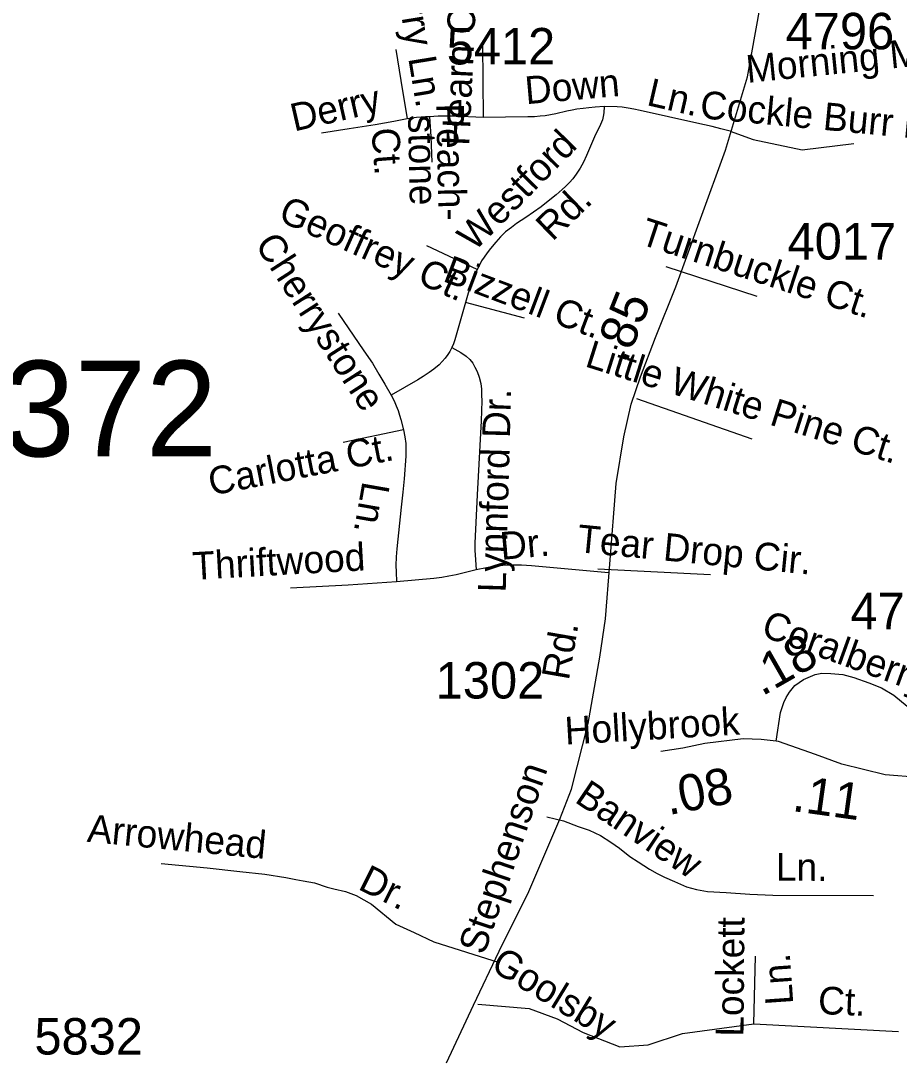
# Model space of a CAD drawing. Extents: x 2001466 to 2224147, y 644118 to 847247.
# Drawn here: x 2055357 to 2058369, y 703016 to 706570 of the extents above; entities that cross this region are included whole.
import ezdxf

# ---------------------------------------------------------------- set-up
doc = ezdxf.new("R2010")
doc.units = 0
for name, color, linetype in [('Exist Road Non-System Type 51', 7, 'Continuous'), ('Exist Road Non-System Type 51 Label', 7, 'Continuous'), ('Exist Road Secondary Mileage Hundredths English Label', 7, 'Continuous'), ('Exist Road Secondary Structure Pipe Number Label', 7, 'Continuous'), ('Exist Road Secondary Type 51 Attributed', 7, 'Continuous'), ('Exist Road Secondary Type 51 Label', 7, 'Continuous'), ('Exist Road Secondary Type 51 Number Label', 7, 'Continuous')]:
    doc.layers.add(name, color=color, linetype=linetype)

msp = doc.modelspace()

# ---------------------------------------------------------------- linework, layer by layer
at = {"layer": 'Exist Road Non-System Type 51'}
for p, q in [((2056940.6, 706489.8), (2056942, 706238.3)), ((2056921.7, 705716.9), (2056748.9, 705798.2)), ((2057569.1, 705727.3), (2057880.9, 705625.2)), ((2057084.3, 705549.9), (2056882, 705604)), ((2057467.9, 705274.9), (2057863, 705136.6)), ((2056668.9, 705167.3), (2056462.8, 705123.4)), ((2057335, 704691.1), (2057721.5, 704670.7))]:
    msp.add_line(p, q, dxfattribs=at)
for points in [[(2056643.3, 706471), (2056660.1, 706365), (2056681.6, 706233.5)], [(2057357.1, 706275.8), (2057355.8, 706254.2), (2057354.2, 706241.5), (2057351.1, 706229.8), (2057344.8, 706214.2), (2057324.1, 706171.5), (2057297, 706107.9), (2057286.3, 706085.1), (2057274.8, 706064.5), (2057261.7, 706044.3), (2057249.4, 706028.1), (2057238.7, 706014.8), (2057224.8, 706001.2), (2057213.5, 705991.3), (2057192.8, 705973.3), (2057171.1, 705955.6), (2057140.9, 705931.7), (2057088.7, 705894.9), (2057056.5, 705874.3), (2057039, 705861.4), (2057019.1, 705846), (2057002.3, 705828.7), (2056985.7, 705810.7), (2056967.1, 705788.7), (2056956, 705774.3), (2056945.7, 705759.2), (2056937.1, 705746.3), (2056929.5, 705731.6), (2056921.7, 705716.9)], [(2057357.1, 706275.8), (2057326.7, 706274.2), (2057304.6, 706271.8), (2057284.9, 706269.5), (2057263.6, 706266.5), (2057247.2, 706263.5), (2057229.7, 706259.4), (2057191.6, 706250.4), (2057154.7, 706244.5), (2057138.1, 706242.4), (2057118, 706240.7), (2057096, 706240.1), (2056942, 706238.3)], [(2057788.9, 706191.1), (2057756.7, 706199.9), (2057727.4, 706207.5), (2057674.9, 706219.2), (2057481.1, 706262.2), (2057459, 706266.8), (2057439.1, 706270.8), (2057418.8, 706273.5), (2057402.2, 706274.8), (2057357.1, 706275.8)], [(2056681.6, 706233.5), (2056636.1, 706224.8), (2056571.7, 706213.6), (2056483.1, 706199.2), (2056388.4, 706184.9)], [(2056758.5, 706241.1), (2056744.2, 706240.3), (2056713.8, 706237.7), (2056681.6, 706233.5)], [(2056942, 706238.3), (2056840.3, 706242.3), (2056787.8, 706242.8), (2056758.5, 706241.1)], [(2056758.5, 706241.1), (2056763, 706172.9), (2056766.7, 706084.9)], [(2057788.9, 706191.1), (2057868.2, 706163.1), (2058036.3, 706127.1), (2058212.7, 706149)], [(2056921.7, 705716.9), (2056914.8, 705702.2), (2056907.8, 705686.4), (2056900, 705665.1), (2056890.8, 705635.6), (2056882, 705604)], [(2056882, 705604), (2056849.8, 705492.2), (2056845.3, 705476), (2056840.7, 705462.4), (2056835.4, 705449.5)], [(2056444.8, 705567.1), (2056533.6, 705438.6), (2056562.5, 705395.6), (2056584.6, 705358.7), (2056604.9, 705323.8), (2056627.3, 705286.2)], [(2056835.4, 705449.5), (2056828, 705436.3), (2056821.1, 705426), (2056811.8, 705413.1), (2056801.6, 705401.7), (2056791.1, 705390.6), (2056773.1, 705375.6), (2056756.9, 705363.8), (2056736.8, 705350.6), (2056717.9, 705338.8), (2056627.3, 705286.2)], [(2056835.4, 705449.5), (2056866.2, 705431.9), (2056883.8, 705419.4), (2056896.3, 705408.3), (2056907, 705395.4), (2056914.4, 705382.2), (2056921.7, 705367.8), (2056929.1, 705347.6), (2056934.7, 705325.9), (2056936.5, 705306.4), (2056937.1, 705286.3), (2056937.7, 705266.2), (2056935.3, 705198), (2056925.4, 705006.9), (2056921.3, 704943.9), (2056913.3, 704778.4), (2056913.7, 704754.6), (2056915.8, 704721.2), (2056918.5, 704687.3)], [(2056627.3, 705286.2), (2056637.7, 705266.3), (2056644.7, 705249.3), (2056650.9, 705233), (2056656, 705217.4), (2056660.3, 705202.3), (2056668.9, 705167.3)], [(2056668.9, 705167.3), (2056673.8, 705143.8), (2056676.9, 705120.4), (2056677.7, 705098.8), (2056677.5, 705076.6), (2056671.2, 704998.8), (2056667.5, 704953.8), (2056661.5, 704902.5), (2056646.6, 704759.3), (2056644.5, 704731.9), (2056643.3, 704701.7), (2056643.7, 704680.2), (2056645.3, 704646.4)], [(2057372.2, 704677.4), (2057108.1, 704701.3), (2057073.7, 704703.3), (2057045.4, 704703.3), (2057009.3, 704702.1), (2056977.1, 704698.5), (2056954.3, 704694.5), (2056918.5, 704687.3)], [(2056918.5, 704687.3), (2056849.4, 704670.3), (2056824.7, 704665.1), (2056801.2, 704661.1), (2056773.7, 704657.5), (2056645.3, 704646.4)], [(2056645.3, 704646.4), (2056479.4, 704634.8), (2056281.4, 704624.1)], [(2057160.6, 703840.8), (2057218.1, 703826.6), (2057267.7, 703807.6), (2057305.5, 703794.9), (2057345.1, 703776.1), (2057380.6, 703753.3), (2057410.2, 703732.7), (2057445.6, 703704), (2057473.2, 703685.4), (2057512.7, 703660.6), (2057538.4, 703646.1), (2057564.2, 703633.6), (2057597.9, 703618.9), (2057639.5, 703600), (2057673.3, 703591.4), (2057711.2, 703584.6), (2057775.1, 703581.3), (2057857, 703575.6), (2057934.9, 703572), (2058280.9, 703571)], [(2055839.1, 703680.7), (2055996.8, 703665.5), (2056108.6, 703653.2), (2056194.4, 703643.5), (2056266.1, 703632), (2056300, 703625.3), (2056325.9, 703620.8), (2056363.8, 703614), (2056407.5, 703599.2), (2056430.7, 703593.7), (2056470.3, 703583.8), (2056506.7, 703570.6), (2056559.6, 703540.8), (2056642.9, 703472.4), (2056706.3, 703443.1), (2056773.6, 703411.7), (2056997.5, 703340.6)], [(2057869.8, 703130.7), (2057876.4, 703362.2)], [(2056923.8, 703198), (2057099.7, 703183.6), (2057195.5, 703147.2), (2057284.8, 703100.9), (2057410.4, 703051.3), (2057508.5, 703058.7), (2057625.2, 703097.6), (2057869.8, 703130.7), (2058365.7, 703103.9)]]:
    msp.add_lwpolyline(points, dxfattribs=at)
at = {"layer": 'Exist Road Secondary Type 51 Attributed'}
for points in [[(2056816.7, 702997), (2056909, 703194.8), (2056997.4, 703379.8), (2057098.9, 703583.8), (2057205.7, 703832.1), (2057244.8, 703935), (2057302.2, 704160.5), (2057342.6, 704387.4), (2057361.4, 704518.7), (2057376.7, 704706.2), (2057397.9, 704983.7), (2057424.8, 705142.9), (2057449.8, 705255.6), (2057482.1, 705348.7), (2057533.2, 705483.5), (2057602.7, 705657.2), (2057687.4, 705890.8), (2057772.6, 706126), (2057848, 706377.9), (2057890.6, 706611.6), (2057901.2, 706762.4), (2057891.8, 706996.9), (2057858.6, 707199.1), (2057852.8, 707227.2)], [(2057946.5, 704100), (2057961.6, 704198.1), (2057973.2, 704231.9), (2057980.8, 704249.3), (2057992.4, 704268.2), (2058011, 704290.4), (2058040, 704311.1), (2058080.9, 704328.5), (2058103.7, 704333.1), (2058134, 704331.6), (2058174.9, 704328.5), (2058212.8, 704317.9), (2058264.3, 704299.8)], [(2058264.3, 704299.8), (2058308.2, 704283.1), (2058350.7, 704257.4), (2058396.1, 704219.5), (2058437.1, 704169.5), (2058462.8, 704136.2), (2058485.7, 704092.4), (2058503.7, 704045.4), (2058516.5, 703989.4)], [(2057946.5, 704100), (2057895.4, 704105.8), (2057833.3, 704108.1), (2057702.4, 704091.2), (2057626.9, 704075.8), (2057551.9, 704063.9)], [(2058516.5, 703989.4), (2058435.6, 703975.7), (2058320.4, 703984.8), (2058171.9, 704021.1), (2058081.5, 704054), (2057955.2, 704098.4), (2057946.5, 704100)]]:
    msp.add_lwpolyline(points, dxfattribs=at)

# ---------------------------------------------------------------- texts
at = {"layer": 'Exist Road Non-System Type 51 Label'}
for s, rotation, p in [('Lorry Ln.', 279.245, (2056633.3, 706762.7)), ('Hearn Ct.', 87.2953, (2056894.6, 706139.9)), ('Down', 5.0097, (2057089.7, 706283.7)), ('Ln.', 347.0058, (2057499.5, 706281.4)), ('Derry', 12.9201, (2056294.4, 706189.9)), ('Cockle Burr Dr.', 354.5708, (2057683.2, 706236.3)), ('Peach-', 271.1582, (2056781.5, 706285.8)), ('stone', 271.1582, (2056684.9, 706246.6)), ('Ct.', 274.4013, (2056559.1, 706199.8)), ('Westford', 45.3495, (2056912.2, 705776)), ('Rd.', 44.1288, (2057179.9, 705811)), ('Geoffrey Ct.', 335.8297, (2056235.4, 705886.4)), ('Turnbuckle Ct.', 341.8552, (2057474.5, 705805.8)), ('Cherrystone', 302.7378, (2056157.9, 705803.8)), ('Bizzell Ct.', 339.3023, (2056800.5, 705678.2)), ('Little White Pine Ct.', 342.4793, (2057287.5, 705385.9)), ('Lynnford Dr.', 88.4351, (2057019.6, 704608.9)), ('Carlotta Ct.', 11.0394, (2056010.5, 704941.4)), ('Ln.', 259.9956, (2056529.3, 704993.6)), ('Tear Drop Cir.', 354.469, (2057262, 704748.3)), ('Dr.', 5.1492, (2057004.7, 704721.2)), ('Thriftwood', 3.1812, (2055948.3, 704652.7)), ('Hollybrook', 3.3471, (2057224.6, 704087.5)), ('Banview', 326.0969, (2057252.4, 703893.1)), ('Arrowhead', 354.4894, (2055582.5, 703754.9)), ('Ln.', 359.8261, (2057945.9, 703621.2)), ('Dr.', 333.4255, (2056509.9, 703593.9)), ('Lockett', 89.4804, (2057834.6, 703086.2)), ('Goolsby', 328.5589, (2056963.6, 703318.1)), ('Ln.', 93.9988, (2058005.6, 703198.4)), ('Ct.', 357.7084, (2058089.1, 703164.2))]:
    msp.add_text(s, height=95, rotation=rotation, dxfattribs=at).set_placement(p)
at = {"layer": 'Exist Road Secondary Mileage Hundredths English Label'}
for s, rotation, p in [('.85', 68.2124, (2057433.4, 705392.4)), ('.18', 29.7488, (2057898.1, 704252.2)), ('.08', 10.9558, (2057577.7, 703845.8)), ('.11', 352.0313, (2057998.5, 703860.7))]:
    msp.add_text(s, height=125, rotation=rotation, dxfattribs=at).set_placement(p)
at = {"layer": 'Exist Road Secondary Structure Pipe Number Label'}
msp.add_text('P372', height=328.08, dxfattribs=at).set_placement((2055005.9, 705076.1))
at = {"layer": 'Exist Road Secondary Type 51 Label'}
for s, rotation, p in [('Morning Mist Ct.', 5.7129, (2057848.3, 706356.8)), ('Coralberry', 340.1372, (2057890.9, 704461.8)), ('Rd.', 80.2002, (2057235.9, 704305.7)), ('Stephenson', 71.1716, (2056945.8, 703363.5))]:
    msp.add_text(s, height=95, rotation=rotation, dxfattribs=at).set_placement(p)
at = {"layer": 'Exist Road Secondary Type 51 Number Label'}
for s, p in [('4796', (2057979.4, 706472.1)), ('5412', (2056817.4, 706420.2)), ('4017', (2057985.8, 705751.3)), ('4710', (2058201.3, 704483.5)), ('1302', (2056779.9, 704246)), ('5832', (2055404.2, 703025.2))]:
    msp.add_text(s, height=125, dxfattribs=at).set_placement(p)

doc.saveas('drawing.dxf')
